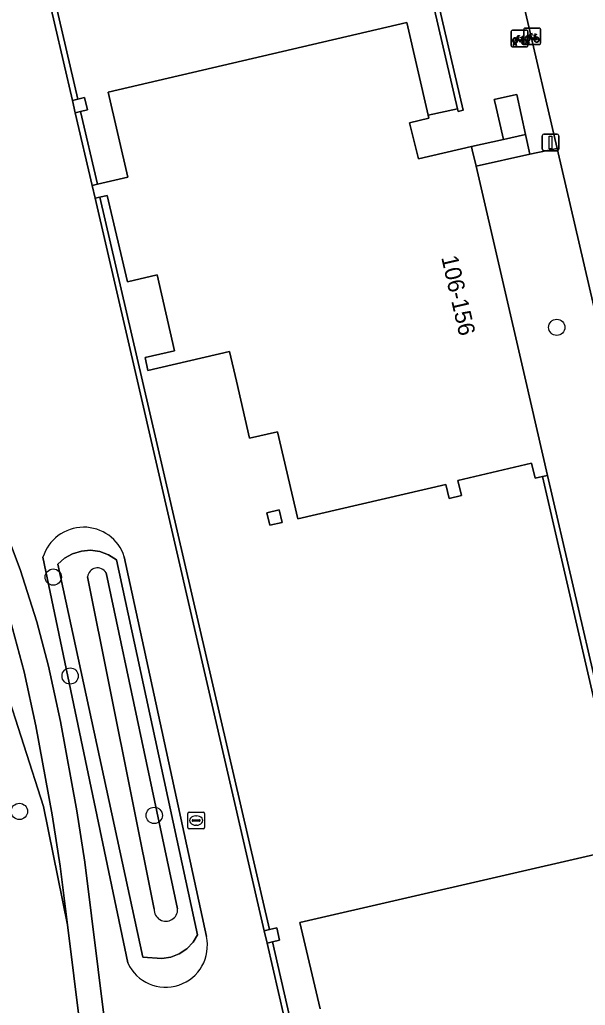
# Model space of a CAD drawing. Extents: x 156412 to 157779, y 382335 to 383768.
# Drawn here: x 156542.5 to 156576.5, y 383212.5 to 383271.7 of the extents above; entities that cross this region are included whole.
import ezdxf

# ---------------------------------------------------------------- set-up
doc = ezdxf.new("R2010")
doc.units = 0
for name, color, linetype in [('IMGEO_Boom', 7, 'Continuous'), ('IMGEO_Erf', 7, 'Continuous'), ('IMGEO_Fietsenrek', 7, 'Continuous'), ('IMGEO_Grasland_overig', 7, 'Continuous'), ('IMGEO_Groenvoorziening', 7, 'Continuous'), ('IMGEO_Lichtmast', 7, 'Continuous'), ('IMGEO_Muur', 7, 'Continuous'), ('IMGEO_Oever', 7, 'Continuous'), ('IMGEO_Pand', 7, 'Continuous'), ('IMGEO_Pand_nummerreeks', 7, 'Continuous'), ('IMGEO_Parkeervlak_open', 7, 'Continuous'), ('IMGEO_Rijbaan_lokaal_open', 7, 'Continuous'), ('IMGEO_Rioolput', 7, 'Continuous'), ('IMGEO_Voetpad_halfverhard', 7, 'Continuous'), ('IMGEO_Voetpad_op_trap', 7, 'Continuous'), ('IMGEO_Voetpad_open', 7, 'Continuous')]:
    doc.layers.add(name, color=color, linetype=linetype)

msp = doc.modelspace()

# ---------------------------------------------------------------- linework, layer by layer
at = {"layer": 'IMGEO_Boom'}
for centre in [(156574.782, 383253.244), (156544.543, 383238.232), (156545.558, 383232.289), (156542.511, 383224.152), (156550.606, 383223.915)]:
    msp.add_circle(centre, 0.489, dxfattribs=at)
at = {"layer": 'IMGEO_Erf'}
for points in [[(156535.757, 383311.125), (156546.014, 383266.956), (156546.426, 383267.052), (156546.592, 383266.31), (156546.176, 383266.215), (156547.193, 383261.843), (156549.031, 383262.273), (156547.834, 383267.382), (156565.77, 383271.574), (156567.061, 383265.998), (156568.814, 383266.383), (156565.131, 383282.257)], [(156580.344, 383216.443), (156573.918, 383244.276), (156573.48, 383244.173), (156573.267, 383245.078), (156568.845, 383244.035), (156569.058, 383243.13), (156568.319, 383242.956), (156568.118, 383243.807), (156559.224, 383241.734), (156558.005, 383246.961), (156556.332, 383246.575), (156555.542, 383250), (156555.128, 383251.789), (156550.231, 383250.652), (156550.055, 383251.432), (156551.83, 383251.834), (156550.775, 383256.397), (156549.002, 383255.984), (156547.79, 383261.177), (156547.333, 383261.066), (156549.897, 383250), (156557.527, 383217.048), (156557.961, 383217.154), (156558.14, 383216.416), (156557.702, 383216.309), (156558.722, 383211.852)], [(156560.573, 383212.285), (156559.357, 383217.468), (156577.338, 383221.633)]]:
    msp.add_lwpolyline(points, dxfattribs=at)
msp.add_lwpolyline([(156557.545, 383241.346), (156557.373, 383242.098), (156558.113, 383242.268), (156558.287, 383241.517)], close=True, dxfattribs=at)
at = {"layer": 'IMGEO_Fietsenrek'}
for p, q in [((156572.042, 383270.174), (156572.042, 383271.015)), ((156572.042, 383271.015), (156572.042, 383270.174)), ((156572.117, 383271.099), (156572.958, 383271.099)), ((156572.958, 383271.099), (156572.117, 383271.099)), ((156572.808, 383270.308), (156572.808, 383271.149)), ((156572.808, 383271.149), (156572.808, 383270.308)), ((156572.883, 383271.233), (156573.724, 383271.233)), ((156573.724, 383271.233), (156572.883, 383271.233)), ((156573.042, 383271.024), (156573.042, 383270.183)), ((156573.042, 383270.183), (156573.042, 383271.024)), ((156573.808, 383271.158), (156573.808, 383270.317)), ((156573.808, 383270.317), (156573.808, 383271.158)), ((156572.169, 383270.183), (156572.208, 383270.343)), ((156572.238, 383270.331), (156572.203, 383270.183)), ((156572.28, 383270.355), (156572.279, 383270.359)), ((156572.311, 383270.366), (156572.312, 383270.359)), ((156572.729, 383270.648), (156572.765, 383270.553)), ((156572.935, 383270.317), (156572.974, 383270.477)), ((156573.004, 383270.465), (156572.969, 383270.317)), ((156573.046, 383270.489), (156573.045, 383270.493)), ((156573.087, 383270.317), (156573.053, 383270.459)), ((156573.077, 383270.5), (156573.078, 383270.493)), ((156573.085, 383270.463), (156573.12, 383270.317)), ((156573.495, 383270.782), (156573.531, 383270.687)), ((156572.967, 383270.099), (156572.126, 383270.099)), ((156572.126, 383270.099), (156572.967, 383270.099)), ((156572.203, 383270.183), (156572.169, 383270.183)), ((156572.321, 383270.183), (156572.287, 383270.325)), ((156572.319, 383270.329), (156572.354, 383270.183)), ((156572.354, 383270.183), (156572.321, 383270.183)), ((156573.733, 383270.233), (156572.892, 383270.233)), ((156572.892, 383270.233), (156573.733, 383270.233)), ((156572.969, 383270.317), (156572.935, 383270.317)), ((156573.12, 383270.317), (156573.087, 383270.317))]:
    msp.add_line(p, q, dxfattribs=at)
for points in [[(156573.121, 383270.759), (156573.216, 383270.923), (156573.302, 383270.909), (156573.304, 383270.9), (156573.248, 383270.889), (156573.221, 383270.844), (156573.477, 383270.803)], [(156572.376, 383270.573), (156572.324, 383270.483), (156572.284, 383270.458), (156572.285, 383270.505), (156572.34, 383270.599)], [(156572.355, 383270.625), (156572.45, 383270.789), (156572.536, 383270.775), (156572.538, 383270.766), (156572.482, 383270.755), (156572.455, 383270.71), (156572.711, 383270.669)], [(156572.651, 383270.381), (156572.601, 383270.381), (156572.41, 383270.632), (156572.391, 383270.6)], [(156572.698, 383270.644), (156572.441, 383270.685), (156572.424, 383270.656), (156572.591, 383270.436), (156572.698, 383270.644)], [(156572.746, 383270.546), (156572.716, 383270.623), (156572.607, 383270.405), (156572.65, 383270.405)], [(156572.68, 383270.405), (156572.8, 383270.404), (156572.756, 383270.518)], [(156572.776, 383270.525), (156572.831, 383270.38), (156572.681, 383270.38)], [(156572.711, 383270.669), (156572.736, 383270.718), (156572.73, 383270.722), (156572.707, 383270.726), (156572.695, 383270.733), (156572.694, 383270.736), (156572.696, 383270.741), (156572.791, 383270.726), (156572.793, 383270.716), (156572.783, 383270.703), (156572.771, 383270.697), (156572.757, 383270.703), (156572.729, 383270.648)], [(156573.142, 383270.707), (156573.09, 383270.617), (156573.05, 383270.592), (156573.051, 383270.639), (156573.106, 383270.733)], [(156573.417, 383270.515), (156573.367, 383270.515), (156573.176, 383270.766), (156573.157, 383270.734)], [(156573.464, 383270.778), (156573.207, 383270.819), (156573.19, 383270.79), (156573.357, 383270.57), (156573.464, 383270.778)], [(156573.512, 383270.68), (156573.482, 383270.757), (156573.373, 383270.539), (156573.416, 383270.539)], [(156573.446, 383270.539), (156573.566, 383270.538), (156573.522, 383270.652)], [(156573.542, 383270.659), (156573.597, 383270.514), (156573.447, 383270.514)], [(156573.477, 383270.803), (156573.502, 383270.852), (156573.496, 383270.856), (156573.473, 383270.86), (156573.461, 383270.867), (156573.46, 383270.87), (156573.462, 383270.875), (156573.557, 383270.86), (156573.559, 383270.85), (156573.549, 383270.837), (156573.537, 383270.831), (156573.523, 383270.837), (156573.495, 383270.782)]]:
    msp.add_lwpolyline(points, dxfattribs=at)
for centre, radius, start, end in [((156572.12, 383271.021), 0.0779, 92.4484, 184.28452), ((156572.12, 383271.021), 0.0779, 92.4484, 184.28452), ((156572.886, 383271.155), 0.0779, 92.4484, 184.28452), ((156572.886, 383271.155), 0.0779, 92.4484, 184.28452), ((156572.964, 383271.021), 0.0779, 2.4484, 94.28452), ((156572.964, 383271.021), 0.0779, 2.4484, 94.28452), ((156573.73, 383271.155), 0.0779, 2.4484, 94.28452), ((156573.73, 383271.155), 0.0779, 2.4484, 94.28452), ((156572.282, 383270.484), 0.159, 62.67661, 242.13685), ((156572.282, 383270.484), 0.129, 63.31916, 238.90302), ((156572.262, 383270.355), 0.0499, 12.8025, 158.69338), ((156572.282, 383270.484), 0.159, 253.99666, 271.78671), ((156572.262, 383270.355), 0.0174, 12.8025, 163.45023), ((156572.282, 383270.484), 0.129, 253.41502, 269.02044), ((156572.282, 383270.484), 0.129, 283.60429, 43.43025), ((156572.282, 383270.484), 0.159, 283.5766, 46.60424), ((156572.809, 383270.4), 0.159, 113.3408, 178.32165), ((156572.809, 383270.4), 0.159, 187.0065, 105.77075), ((156572.809, 383270.4), 0.129, 113.92302, 177.95563), ((156572.809, 383270.4), 0.129, 188.67146, 104.58832), ((156573.048, 383270.618), 0.159, 62.67661, 242.13685), ((156573.048, 383270.618), 0.129, 63.31916, 238.90302), ((156573.028, 383270.489), 0.0499, 12.8025, 158.69338), ((156573.048, 383270.618), 0.159, 253.99666, 271.78671), ((156573.028, 383270.489), 0.0174, 12.8025, 163.45023), ((156573.048, 383270.618), 0.129, 253.41502, 269.02044), ((156573.048, 383270.618), 0.129, 283.60429, 43.43025), ((156573.048, 383270.618), 0.159, 283.5766, 46.60424), ((156573.575, 383270.534), 0.159, 113.3408, 178.32165), ((156573.575, 383270.534), 0.159, 187.0065, 105.77075), ((156573.575, 383270.534), 0.129, 113.92302, 177.95563), ((156573.575, 383270.534), 0.129, 188.67146, 104.58832), ((156572.12, 383270.177), 0.0779, 182.4484, 274.28452), ((156572.12, 383270.177), 0.0779, 182.4484, 274.28452), ((156572.886, 383270.311), 0.0779, 182.4484, 274.28452), ((156572.886, 383270.311), 0.0779, 182.4484, 274.28452), ((156572.964, 383270.177), 0.0779, 272.4484, 4.28452), ((156572.964, 383270.177), 0.0779, 272.4484, 4.28452), ((156573.73, 383270.311), 0.0779, 272.4484, 4.28452), ((156573.73, 383270.311), 0.0779, 272.4484, 4.28452)]:
    msp.add_arc(centre, radius, start, end, dxfattribs=at)
at = {"layer": 'IMGEO_Grasland_overig'}
msp.add_lwpolyline([(156572.906, 383264.837), (156571.578, 383264.54), (156569.663, 383264.11), (156569.71, 383263.906), (156569.936, 383262.927), (156573.166, 383263.654)], close=True, dxfattribs=at)
at = {"layer": 'IMGEO_Groenvoorziening'}
for points in [[(156558.416, 383211.78), (156557.389, 383216.233), (156557.217, 383216.973), (156549.603, 383250), (156547.066, 383261.001), (156546.879, 383261.77), (156545.866, 383266.145), (156545.703, 383266.883), (156535.412, 383311.039)], [(156541.375, 383241.828), (156542.562, 383238.685), (156543.558, 383235.546), (156544.265, 383232.88), (156544.978, 383229.558), (156545.96, 383224.197), (156546.441, 383221.1), (156548.46, 383204.822)], [(156549.018, 383215.044), (156543.923, 383239.424)], [(156543.923, 383239.424), (156549.018, 383215.044)], [(156548.812, 383239.459), (156553.739, 383216.633)], [(156553.739, 383216.633), (156548.812, 383239.459)], [(156552.011, 383218.291), (156547.713, 383238.496)], [(156547.713, 383238.496), (156552.011, 383218.291)], [(156546.603, 383238.257), (156550.605, 383218.285)], [(156550.605, 383218.285), (156546.603, 383238.257)], [(156540.393, 383235.501), (156543.966, 383224.444), (156545.398, 383217.329), (156544.96, 383220.858), (156544.48, 383223.943), (156543.5, 383229.296), (156542.8, 383232.538), (156541.954, 383235.671)]]:
    msp.add_lwpolyline(points, dxfattribs=at)
for points in [[(156551.056, 383215.319), (156549.915, 383215.4), (156544.82, 383239.007), (156545.219, 383239.364), (156545.701, 383239.637), (156546.231, 383239.799), (156546.783, 383239.844), (156547.332, 383239.769), (156547.852, 383239.578), (156548.345, 383239.263), (156553.209, 383216.726), (156552.945, 383216.292), (156552.565, 383215.897), (156552.109, 383215.595), (156551.598, 383215.399)], [(156551.598, 383215.399), (156552.109, 383215.595), (156552.565, 383215.897), (156552.945, 383216.292), (156553.209, 383216.726), (156548.345, 383239.263), (156547.852, 383239.578), (156547.332, 383239.769), (156546.783, 383239.844), (156546.231, 383239.799), (156545.701, 383239.637), (156545.219, 383239.364), (156544.82, 383239.007), (156549.915, 383215.4), (156551.056, 383215.319)]]:
    msp.add_lwpolyline(points, close=True, dxfattribs=at)
for centre, radius, start, end in [((156546.373, 383238.668), 2.564, 17.96762, 162.85272), ((156546.373, 383238.668), 2.564, 17.96762, 162.85272), ((156547.2, 383238.183), 0.601, 31.33825, 172.96404), ((156547.2, 383238.183), 0.601, 31.33825, 172.96404), ((156551.308, 383218.254), 0.704, 177.46182, 3.02719), ((156551.308, 383218.254), 0.704, 177.46182, 3.02719), ((156551.294, 383216.089), 2.505, 204.65519, 12.54934), ((156551.294, 383216.089), 2.505, 204.65519, 12.54934)]:
    msp.add_arc(centre, radius, start, end, dxfattribs=at)
at = {"layer": 'IMGEO_Lichtmast'}
for p, q in [((156573.907, 383263.955), (156573.907, 383264.755)), ((156573.907, 383264.755), (156573.907, 383263.955)), ((156574.007, 383264.855), (156574.797, 383264.855)), ((156574.797, 383264.855), (156574.007, 383264.855)), ((156574.897, 383264.755), (156574.897, 383263.955)), ((156574.897, 383263.955), (156574.897, 383264.755)), ((156574.797, 383263.855), (156574.007, 383263.855)), ((156574.007, 383263.855), (156574.797, 383263.855))]:
    msp.add_line(p, q, dxfattribs=at)
msp.add_lwpolyline([(156574.327, 383264.73), (156574.477, 383264.73), (156574.477, 383263.98), (156574.327, 383263.98), (156574.327, 383264.73)], dxfattribs=at)
for centre, start, end in [((156574.007, 383264.755), 90, 180), ((156574.007, 383264.755), 90, 180), ((156574.797, 383264.755), 0, 90), ((156574.797, 383264.755), 360, 90), ((156574.007, 383263.955), 180, 270), ((156574.007, 383263.955), 180, 270), ((156574.797, 383263.955), 270, 0), ((156574.797, 383263.955), 270, 0)]:
    msp.add_arc(centre, 0.1, start, end, dxfattribs=at)
at = {"layer": 'IMGEO_Muur'}
for points in [[(156546.014, 383266.956), (156535.757, 383311.125), (156535.412, 383311.039), (156545.703, 383266.883)], [(156563.696, 383289.858), (156562.694, 383294.311), (156562.388, 383294.241), (156563.589, 383288.927), (156554.677, 383286.841), (156556.216, 383280.21), (156565.131, 383282.257), (156568.814, 383266.383), (156568.852, 383266.219), (156569.154, 383266.29), (156566.202, 383279.062), (156566.155, 383279.266), (156565.485, 383282.164), (156570.393, 383283.289), (156570.281, 383283.76), (156556.445, 383280.577), (156555.054, 383286.621), (156568.897, 383289.799), (156568.789, 383290.269), (156563.877, 383289.14)], [(156545.866, 383266.145), (156546.879, 383261.77), (156547.193, 383261.843), (156546.176, 383266.215)], [(156557.527, 383217.048), (156549.897, 383250), (156547.333, 383261.066), (156547.066, 383261.001), (156549.603, 383250), (156557.217, 383216.973)], [(156574.23, 383244.35), (156573.918, 383244.276), (156580.344, 383216.443), (156580.387, 383216.255), (156580.698, 383216.329), (156577.58, 383229.837), (156577.53, 383230.052), (156577.304, 383231.031)], [(156557.389, 383216.233), (156558.416, 383211.78), (156558.722, 383211.852), (156557.702, 383216.309)]]:
    msp.add_lwpolyline(points, close=True, dxfattribs=at)
at = {"layer": 'IMGEO_Oever'}
msp.add_lwpolyline([(156546.158, 383211.201), (156545.398, 383217.329), (156543.966, 383224.444), (156540.393, 383235.501)], dxfattribs=at)
at = {"layer": 'IMGEO_Pand'}
for points in [[(156569.663, 383264.11), (156566.47, 383263.377), (156565.944, 383265.543), (156567.104, 383265.811), (156567.061, 383265.998), (156565.77, 383271.574), (156547.834, 383267.382), (156549.031, 383262.273), (156547.193, 383261.843), (156546.879, 383261.77), (156547.066, 383261.001), (156547.333, 383261.066), (156547.79, 383261.177), (156549.002, 383255.984), (156550.775, 383256.397), (156551.83, 383251.834), (156550.055, 383251.432), (156550.231, 383250.652), (156555.128, 383251.789), (156555.542, 383250), (156556.332, 383246.575), (156558.005, 383246.961), (156559.224, 383241.734), (156568.118, 383243.807), (156568.319, 383242.956), (156569.058, 383243.13), (156568.845, 383244.035), (156573.267, 383245.078), (156573.48, 383244.173), (156573.918, 383244.276), (156574.23, 383244.35), (156572.925, 383250), (156569.936, 383262.927), (156569.71, 383263.906)], [(156546.014, 383266.956), (156545.703, 383266.883), (156545.866, 383266.145), (156546.176, 383266.215), (156546.592, 383266.31), (156546.426, 383267.052)], [(156557.373, 383242.098), (156557.545, 383241.346), (156558.287, 383241.517), (156558.113, 383242.268)], [(156557.702, 383216.309), (156558.14, 383216.416), (156557.961, 383217.154), (156557.527, 383217.048), (156557.217, 383216.973), (156557.389, 383216.233)]]:
    msp.add_lwpolyline(points, close=True, dxfattribs=at)
msp.add_lwpolyline([(156585.79, 383194.376), (156581.487, 383212.943), (156581.26, 383213.924), (156581.209, 383214.142), (156577.998, 383213.39), (156577.496, 383215.573), (156578.662, 383215.842), (156578.617, 383216.04), (156577.338, 383221.633), (156559.357, 383217.468), (156560.573, 383212.285)], dxfattribs=at)
at = {"layer": 'IMGEO_Parkeervlak_open'}
msp.add_lwpolyline([(156582.171, 383232.219), (156578.05, 383250), (156574.804, 383264.002), (156573.166, 383263.654), (156569.936, 383262.927), (156572.925, 383250), (156574.23, 383244.35), (156577.304, 383231.031), (156580.537, 383231.814)], close=True, dxfattribs=at)
at = {"layer": 'IMGEO_Rijbaan_lokaal_open'}
msp.add_lwpolyline([(156577.927, 383277.186), (156576.965, 383281.308), (156576.393, 383283.894), (156575.336, 383283.654), (156570.564, 383282.573), (156571.009, 383280.35), (156574.804, 383264.002), (156578.05, 383250), (156582.171, 383232.219), (156586.359, 383214.105), (156591.774, 383190.97), (156596.115, 383191.994), (156597.575, 383192.339), (156594.495, 383205.643), (156593.734, 383208.841), (156593.15, 383211.382), (156592.399, 383214.673)], dxfattribs=at)
at = {"layer": 'IMGEO_Rioolput'}
for p, q in [((156552.627, 383223.177), (156552.627, 383224.029)), ((156552.702, 383224.103), (156553.554, 383224.103)), ((156552.886, 383223.597), (156552.886, 383223.609)), ((156553.324, 383223.56), (156552.926, 383223.56)), ((156552.929, 383223.646), (156553.327, 383223.646)), ((156553.115, 383223.883), (156553.14, 383223.883)), ((156553.37, 383223.609), (156553.37, 383223.597)), ((156553.628, 383224.029), (156553.628, 383223.177)), ((156553.554, 383223.103), (156552.702, 383223.103)), ((156553.138, 383223.323), (156553.113, 383223.323))]:
    msp.add_line(p, q, dxfattribs=at)
for points in [[(156552.627, 383223.177), (156552.627, 383224.029)], [(156552.702, 383224.103), (156553.554, 383224.103)], [(156553.628, 383224.029), (156553.628, 383223.177)], [(156553.554, 383223.103), (156552.702, 383223.103)]]:
    msp.add_lwpolyline(points, dxfattribs=at)
for centre, radius, start, end in [((156552.704, 383224.027), 0.0765, 91.55205, 178.44795), ((156552.704, 383224.027), 0.0765, 91.55205, 178.44795), ((156552.926, 383223.606), 0.0403, 85.87752, 175.75265), ((156552.923, 383223.596), 0.0366, 178.93798, 274.71019), ((156553.327, 383223.603), 0.043, 264.86636, 352.45326), ((156553.331, 383223.608), 0.0386, 1.73085, 96.63898), ((156553.552, 383224.027), 0.0765, 1.55205, 88.44795), ((156553.552, 383224.027), 0.0765, 1.55205, 88.44795), ((156552.704, 383223.179), 0.0765, 181.55205, 268.44795), ((156552.704, 383223.179), 0.0765, 181.55205, 268.44795), ((156553.552, 383223.179), 0.0765, 271.55205, 358.44795), ((156553.552, 383223.179), 0.0765, 271.55205, 358.44795)]:
    msp.add_arc(centre, radius, start, end, dxfattribs=at)
for centre, major_axis, ratio, start_param, end_param in [((156553.114, 383223.603), (-0.387, 0.002), 0.722429, 4.712389, 7.853982), ((156553.139, 383223.603), (-0.39, 0.002), 0.717154, 1.570796, 4.712389)]:
    msp.add_ellipse(centre, major_axis=major_axis, ratio=ratio, start_param=start_param, end_param=end_param, dxfattribs=at)
at = {"layer": 'IMGEO_Voetpad_halfverhard'}
for points in [[(156548.46, 383204.822), (156546.441, 383221.1), (156545.96, 383224.197), (156544.978, 383229.558), (156544.265, 383232.88), (156543.558, 383235.546), (156542.562, 383238.685), (156541.375, 383241.828)], [(156541.954, 383235.671), (156542.8, 383232.538), (156543.5, 383229.296), (156544.48, 383223.943), (156544.96, 383220.858), (156545.398, 383217.329), (156546.158, 383211.201)]]:
    msp.add_lwpolyline(points, dxfattribs=at)
at = {"layer": 'IMGEO_Voetpad_op_trap'}
msp.add_lwpolyline([(156572.377, 383267.242), (156572.174, 383267.192), (156571.029, 383266.93), (156571.08, 383266.725), (156571.578, 383264.54), (156572.906, 383264.837)], close=True, dxfattribs=at)
at = {"layer": 'IMGEO_Voetpad_open'}
msp.add_lwpolyline([(156571.009, 383280.35), (156569.389, 383280.002), (156566.155, 383279.266), (156566.202, 383279.062), (156569.154, 383266.29), (156568.852, 383266.219), (156568.814, 383266.383), (156567.061, 383265.998), (156567.104, 383265.811), (156565.944, 383265.543), (156566.47, 383263.377), (156569.663, 383264.11), (156571.578, 383264.54), (156571.08, 383266.725), (156571.029, 383266.93), (156572.174, 383267.192), (156572.377, 383267.242), (156572.906, 383264.837), (156573.166, 383263.654), (156574.804, 383264.002)], close=True, dxfattribs=at)

# ---------------------------------------------------------------- texts
at = {"layer": 'IMGEO_Pand_nummerreeks'}
msp.add_text('106-156', height=1, rotation=283.0105, dxfattribs=at).set_placement((156567.836, 383257.45))

doc.saveas('drawing.dxf')
